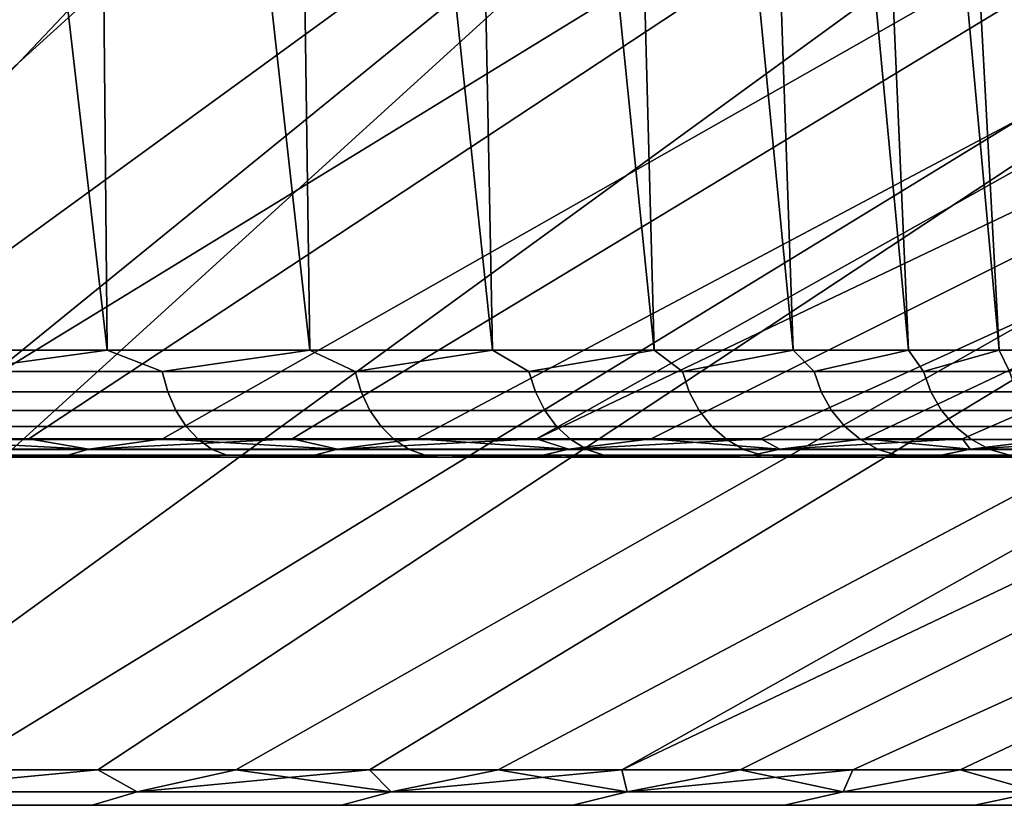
# Model space of a CAD drawing. Header units: metres. Extents: x -109 to 109, y -100 to 76.
# Tile 321 of 337: x 85.75 to 89.94, y 38.83 to 42.16. Entities that reach past the tile are written whole.
import ezdxf

# ---------------------------------------------------------------- set-up
doc = ezdxf.new("R2010")
doc.units = ezdxf.units.M
doc.layers.add('solid_21062310', color=7, linetype='CONTINUOUS')

msp = doc.modelspace()

# ---------------------------------------------------------------- linework, layer by layer
at = {"layer": 'solid_21062310'}
for points in [[(87.470863, 45.414608, -27.953287), (85.351227, 45.414608, -28.694981), (81.369087, 40.378399, -15.442795), (82.038055, 40.378399, -15.215711)], [(85.351219, 45.414608, 28.694983), (87.470848, 45.414608, 27.953293), (82.038055, 40.378399, 15.215711), (81.369087, 40.378399, 15.442795)], [(82.483429, 40.335075, -14.890336), (82.696487, 40.378399, -14.959662), (87.470863, 45.414608, -27.953287), (82.038055, 40.378399, -15.215711)], [(82.483429, 40.335075, 14.890336), (82.038055, 40.378399, 15.215711), (87.470848, 45.414608, 27.953293), (82.696487, 40.378399, 14.959662)], [(89.529152, 45.414608, -27.055265), (87.470863, 45.414608, -27.953287), (82.696487, 40.378399, -14.959662), (83.343117, 40.378399, -14.675138)], [(87.470848, 45.414608, 27.953293), (89.529121, 45.414608, 27.055279), (83.343117, 40.378399, 14.675138), (82.696487, 40.378399, 14.959662)], [(83.724663, 40.335075, -14.329264), (83.97673, 40.378399, -14.362676), (89.529152, 45.414608, -27.055265), (83.343117, 40.378399, -14.675138)], [(83.724663, 40.335075, 14.329264), (83.343117, 40.378399, 14.675138), (89.529121, 45.414608, 27.055279), (83.97673, 40.378399, 14.362676)], [(91.514557, 45.414608, -26.005945), (89.529152, 45.414608, -27.055265), (83.97673, 40.378399, -14.362676), (84.596107, 40.378399, -14.022872)], [(89.529121, 45.414608, 27.055279), (91.514534, 45.414608, 26.00596), (84.596107, 40.378399, 14.022872), (83.97673, 40.378399, 14.362676)], [(93.415993, 45.414608, -24.811193), (91.514557, 45.414608, -26.005945), (84.596107, 40.378399, -14.022872), (85.200081, 40.378399, -13.656374)], [(91.514534, 45.414608, 26.00596), (93.415977, 45.414608, 24.811203), (85.200081, 40.378399, 13.656374), (84.596107, 40.378399, 14.022872)], [(93.415993, 45.414608, -24.811193), (85.200081, 40.378399, -13.656374), (85.787491, 40.378399, -13.263879)], [(93.415977, 45.414608, 24.811203), (85.787491, 40.378399, 13.263879), (85.200081, 40.378399, 13.656374)], [(95.222832, 45.414608, -23.477686), (93.415993, 45.414608, -24.811193), (85.787491, 40.378399, -13.263879), (86.357216, 40.378399, -12.846137)], [(93.415977, 45.414608, 24.811203), (95.222816, 45.414608, 23.477695), (86.357216, 40.378399, 12.846137), (85.787491, 40.378399, 13.263879)], [(95.222832, 45.414608, -23.477686), (86.357216, 40.378399, -12.846137), (86.90818, 40.378399, -12.403942)], [(95.222816, 45.414608, 23.477695), (86.90818, 40.378399, 12.403942), (86.357216, 40.378399, 12.846137)], [(96.924965, 45.414608, -22.01288), (95.222832, 45.414608, -23.477686), (86.90818, 40.378399, -12.403942), (87.439323, 40.378399, -11.938136)], [(95.222816, 45.414608, 23.477695), (96.92495, 45.414608, 22.012892), (87.439323, 40.378399, 11.938137), (86.90818, 40.378399, 12.403942)], [(96.924965, 45.414608, -22.01288), (87.439323, 40.378399, -11.938136), (87.949646, 40.378399, -11.449606)], [(98.512863, 45.414608, 20.42498), (87.949646, 40.378399, 11.449607), (87.439323, 40.378399, 11.938137), (96.92495, 45.414608, 22.012892)], [(96.924965, 45.414608, -22.01288), (87.949646, 40.378399, -11.449606), (88.438179, 40.378399, -10.939281), (98.512878, 45.414608, -20.424967)], [(88.085617, 40.335075, 11.103917), (87.949646, 40.378399, 11.449607), (98.512863, 45.414608, 20.42498), (88.438179, 40.378399, 10.939282)], [(99.977692, 45.414608, -18.722822), (98.512878, 45.414608, -20.424967), (88.438179, 40.378399, -10.939281), (88.903976, 40.378399, -10.408134)], [(98.512863, 45.414608, 20.42498), (99.977676, 45.414608, 18.722839), (88.903976, 40.378399, 10.408134), (88.438179, 40.378399, 10.939282)], [(88.985558, 40.335075, -10.081386), (89.346169, 40.378399, -9.857174), (99.977692, 45.414608, -18.722822), (88.903976, 40.378399, -10.408134)], [(88.985558, 40.335075, 10.081386), (88.903976, 40.378399, 10.408134), (99.977676, 45.414608, 18.722839), (89.346169, 40.378399, 9.857175)], [(101.311203, 45.414608, -16.915976), (99.977692, 45.414608, -18.722822), (89.346169, 40.378399, -9.857174), (89.763908, 40.378399, -9.287451)], [(99.977676, 45.414608, 18.722839), (101.311195, 45.414608, 16.915985), (89.763908, 40.378399, 9.287452), (89.346169, 40.378399, 9.857175)], [(89.79554, 40.335075, -8.986217), (90.156395, 40.378399, -8.700049), (101.311203, 45.414608, -16.915976), (89.763908, 40.378399, -9.287451)], [(89.79554, 40.335075, 8.986217), (89.763908, 40.378399, 9.287452), (101.311195, 45.414608, 16.915985), (90.156395, 40.378399, 8.700049)], [(85.179771, 40.756424, 10.884083), (86.120468, 40.756424, 10.062218), (85.629585, 45, 10.012316), (85.156197, 45, 10.424006)], [(86.120468, 40.756424, -10.062218), (85.179764, 40.756424, -10.884083), (85.156197, 45, -10.424006), (85.629585, 45, -10.012316)], [(86.120468, 40.756424, 10.062218), (86.081299, 45, 9.581297), (85.629585, 45, 10.012316)], [(86.120468, 40.756424, -10.062218), (85.629585, 45, -10.012316), (86.081299, 45, -9.581297)], [(86.120468, 40.756424, 10.062218), (86.983711, 40.756424, 9.159338), (86.512314, 45, 9.129586), (86.081299, 45, 9.581297)], [(86.983711, 40.756424, -9.159338), (86.120468, 40.756424, -10.062218), (86.081299, 45, -9.581297), (86.512314, 45, -9.129586)], [(86.983711, 40.756424, 9.159338), (86.924004, 45, 8.656198), (86.512314, 45, 9.129586)], [(86.983711, 40.756424, -9.159338), (86.512314, 45, -9.129586), (86.924004, 45, -8.656198)], [(86.983711, 40.756424, 9.159338), (87.762543, 40.756424, 8.182714), (87.313828, 45, 8.164229), (86.924004, 45, 8.656198)], [(87.762543, 40.756424, -8.182714), (86.983711, 40.756424, -9.159338), (86.924004, 45, -8.656198), (87.313828, 45, -8.164229)], [(87.762543, 40.756424, 8.182714), (87.679245, 45, 7.656782), (87.313828, 45, 8.164229)], [(87.762543, 40.756424, -8.182714), (87.313828, 45, -8.164229), (87.679245, 45, -7.656782)], [(87.762543, 40.756424, 8.182714), (88.450691, 40.756424, 7.140206), (88.019524, 45, 7.134358), (87.679245, 45, 7.656782)], [(88.450691, 40.756424, -7.140206), (87.762543, 40.756424, -8.182714), (87.679245, 45, -7.656782), (88.019524, 45, -7.134358)], [(88.450691, 40.756424, 7.140206), (88.336868, 45, 6.593907), (88.019524, 45, 7.134358)], [(88.450691, 40.756424, -7.140206), (88.019524, 45, -7.134358), (88.336868, 45, -6.593907)], [(88.450691, 40.756424, 7.140206), (89.042625, 40.756424, 6.04021), (88.629608, 45, 6.038623), (88.336868, 45, 6.593907)], [(89.042625, 40.756424, -6.04021), (88.450691, 40.756424, -7.140206), (88.336868, 45, -6.593907), (88.629608, 45, -6.038623)], [(89.042625, 40.756424, 6.04021), (88.895882, 45, 5.471988), (88.629608, 45, 6.038623)], [(89.042625, 40.756424, -6.04021), (88.629608, 45, -6.038623), (88.895882, 45, -5.471988)], [(89.042625, 40.756424, 6.04021), (89.533577, 40.756424, 4.891582), (89.134377, 45, 4.896196), (88.895882, 45, 5.471988)], [(89.533577, 40.756424, -4.891582), (89.042625, 40.756424, -6.04021), (88.895882, 45, -5.471988), (89.134377, 45, -4.896196)], [(89.533577, 40.756424, 4.891582), (89.346794, 45, 4.307123), (89.134377, 45, 4.896196)], [(89.533577, 40.756424, -4.891582), (89.134377, 45, -4.896196), (89.346794, 45, -4.307123)], [(89.533577, 40.756424, 4.891582), (89.919586, 40.756424, 3.703568), (89.532494, 45, 3.707311), (89.346794, 45, 4.307123)], [(89.919586, 40.756424, -3.703569), (89.533577, 40.756424, -4.891582), (89.346794, 45, -4.307123), (89.532494, 45, -3.707311)], [(89.919586, 40.756424, 3.703568), (89.690308, 45, 3.10061), (89.532494, 45, 3.707311)], [(89.919586, 40.756424, -3.703569), (89.532494, 45, -3.707311), (89.690308, 45, -3.10061)], [(89.919586, 40.756424, 3.703568), (90.197548, 40.756424, 2.485737), (89.819115, 45, 2.490689), (89.690308, 45, 3.10061)], [(90.197548, 40.756424, -2.485737), (89.919586, 40.756424, -3.703569), (89.690308, 45, -3.10061), (89.819115, 45, -2.490689)], [(90.197548, 40.756424, 2.485737), (89.919258, 45, 1.876426), (89.819115, 45, 2.490689)], [(90.197548, 40.756424, -2.485737), (89.819115, 45, -2.490689), (89.919258, 45, -1.876426)], [(90.197548, 40.756424, 2.485737), (90.365219, 40.756424, 1.247892), (89.991119, 45, 1.256556), (89.919258, 45, 1.876426)], [(90.365219, 40.756424, -1.247892), (90.197548, 40.756424, -2.485737), (89.919258, 45, -1.876426), (89.991119, 45, -1.256556)], [(85.502457, 44.00507, -29.185215), (87.658295, 44.00507, -28.430853), (82.213516, 38.968861, -15.697803), (81.523354, 38.968861, -15.932083)], [(87.65831, 44.00507, 28.430847), (85.502472, 44.00507, 29.185209), (81.523361, 38.968861, 15.932079), (82.213524, 38.968861, 15.697801)], [(87.658295, 44.00507, -28.430853), (82.892807, 38.968861, -15.433643), (82.213516, 38.968861, -15.697803)], [(87.65831, 44.00507, 28.430847), (82.213524, 38.968861, 15.697801), (82.892815, 38.968861, 15.43364)], [(87.658295, 44.00507, -28.430853), (89.751732, 44.00507, -27.517494), (83.559929, 38.968861, -15.140104), (82.892807, 38.968861, -15.433643)], [(89.751755, 44.00507, 27.517487), (87.65831, 44.00507, 28.430847), (82.892815, 38.968861, 15.43364), (83.559937, 38.968861, 15.1401)], [(89.751732, 44.00507, -27.517494), (84.213608, 38.968861, -14.817744), (83.559929, 38.968861, -15.140104)], [(89.751755, 44.00507, 27.517487), (83.559937, 38.968861, 15.1401), (84.213615, 38.968861, 14.81774)], [(89.751732, 44.00507, -27.517494), (91.771072, 44.00507, -26.450243), (84.852608, 38.968861, -14.467178), (84.213608, 38.968861, -14.817744)], [(91.771088, 44.00507, 26.450235), (89.751755, 44.00507, 27.517487), (84.213615, 38.968861, 14.81774), (84.852615, 38.968861, 14.467174)], [(91.771072, 44.00507, -26.450243), (93.705002, 44.00507, -25.235071), (85.475708, 38.968861, -14.089073), (84.852608, 38.968861, -14.467178)], [(93.705017, 44.00507, 25.23506), (91.771088, 44.00507, 26.450235), (84.852615, 38.968861, 14.467174), (85.475716, 38.968861, 14.089068)], [(93.705002, 44.00507, -25.235071), (86.081718, 38.968861, -13.684149), (85.475708, 38.968861, -14.089073)], [(93.705017, 44.00507, 25.23506), (85.475716, 38.968861, 14.089068), (86.081734, 38.968861, 13.684143)], [(93.705002, 44.00507, -25.235071), (95.542717, 44.00507, -23.878775), (86.669495, 38.968861, -13.253177), (86.081718, 38.968861, -13.684149)], [(95.542732, 44.00507, 23.878763), (93.705017, 44.00507, 25.23506), (86.081734, 38.968861, 13.684143), (86.669502, 38.968861, 13.253171)], [(95.542717, 44.00507, -23.878775), (87.237907, 38.968861, -12.796976), (86.669495, 38.968861, -13.253177)], [(95.542732, 44.00507, 23.878763), (86.669502, 38.968861, 13.253171), (87.237915, 38.968861, 12.79697)], [(95.542717, 44.00507, -23.878775), (97.273933, 44.00507, -22.388941), (87.785889, 38.968861, -12.316417), (87.237907, 38.968861, -12.796976)], [(97.273949, 44.00507, 22.388929), (95.542732, 44.00507, 23.878763), (87.237915, 38.968861, 12.79697), (87.785896, 38.968861, 12.31641)], [(98.888977, 44.00507, -20.773897), (88.312378, 38.968861, -11.812412), (87.785889, 38.968861, -12.316417), (97.273933, 44.00507, -22.388941)], [(97.273949, 44.00507, 22.388929), (87.785896, 38.968861, 12.31641), (88.312386, 38.968861, 11.812405)], [(98.888977, 44.00507, -20.773897), (88.816383, 38.968861, -11.285922), (88.312378, 38.968861, -11.812412)], [(97.273949, 44.00507, 22.388929), (88.312386, 38.968861, 11.812405), (88.816391, 38.968861, 11.285914), (98.888985, 44.00507, 20.773884)], [(98.888977, 44.00507, -20.773897), (100.378807, 44.00507, -19.042673), (89.296944, 38.968861, -10.737949), (88.816383, 38.968861, -11.285922)], [(100.378822, 44.00507, 19.04266), (98.888985, 44.00507, 20.773884), (88.816391, 38.968861, 11.285914), (89.296951, 38.968861, 10.737942)], [(100.378807, 44.00507, -19.042673), (89.753143, 38.968861, -10.169537), (89.296944, 38.968861, -10.737949)], [(100.378822, 44.00507, 19.04266), (89.296951, 38.968861, 10.737942), (89.753151, 38.968861, 10.169529)], [(100.378807, 44.00507, -19.042673), (101.7351, 44.00507, -17.204958), (90.18412, 38.968861, -9.581766), (89.753143, 38.968861, -10.169537)], [(101.735115, 44.00507, 17.204943), (100.378822, 44.00507, 19.04266), (89.753151, 38.968861, 10.169529), (90.184128, 38.968861, 9.581758)], [(85.459068, 40.665329, -10.677005), (85.179764, 40.756424, -10.884083), (86.120468, 40.756424, -10.062218)], [(85.459068, 40.665329, 10.677005), (86.120468, 40.756424, 10.062218), (85.179771, 40.756424, 10.884083)], [(85.459068, 40.665329, -10.677005), (86.120468, 40.756424, -10.062218), (86.355537, 40.665329, -9.855541)], [(86.355537, 40.665329, 9.855541), (86.120468, 40.756424, 10.062218), (85.459068, 40.665329, 10.677005)], [(86.355537, 40.665329, -9.855541), (86.120468, 40.756424, -10.062218), (86.983711, 40.756424, -9.159338)], [(86.355537, 40.665329, 9.855541), (86.983711, 40.756424, 9.159338), (86.120468, 40.756424, 10.062218)], [(86.355537, 40.665329, -9.855541), (86.983711, 40.756424, -9.159338), (87.177002, 40.665329, -8.959071)], [(87.177002, 40.665329, 8.959071), (86.983711, 40.756424, 9.159338), (86.355537, 40.665329, 9.855541)], [(87.177002, 40.665329, -8.959071), (86.983711, 40.756424, -9.159338), (87.762543, 40.756424, -8.182714)], [(87.177002, 40.665329, 8.959071), (87.762543, 40.756424, 8.182714), (86.983711, 40.756424, 9.159338)], [(87.177002, 40.665329, -8.959071), (87.762543, 40.756424, -8.182714), (87.917213, 40.665329, -7.994416)], [(87.917213, 40.665329, 7.994416), (87.762543, 40.756424, 8.182714), (87.177002, 40.665329, 8.959071)], [(87.917213, 40.665329, -7.994416), (87.762543, 40.756424, -8.182714), (88.450691, 40.756424, -7.140206)], [(87.917213, 40.665329, 7.994416), (88.450691, 40.756424, 7.140206), (87.762543, 40.756424, 8.182714)], [(87.917213, 40.665329, -7.994416), (88.450691, 40.756424, -7.140206), (88.570526, 40.665329, -6.96892)], [(88.570526, 40.665329, 6.96892), (88.450691, 40.756424, 7.140206), (87.917213, 40.665329, 7.994416)], [(88.570526, 40.665329, -6.96892), (88.450691, 40.756424, -7.140206), (89.042625, 40.756424, -6.04021)], [(88.570526, 40.665329, 6.96892), (89.042625, 40.756424, 6.04021), (88.450691, 40.756424, 7.140206)], [(88.570526, 40.665329, -6.96892), (89.042625, 40.756424, -6.04021), (89.131973, 40.665329, -5.890386)], [(89.131973, 40.665329, 5.890386), (89.042625, 40.756424, 6.04021), (88.570526, 40.665329, 6.96892)], [(89.131973, 40.665329, -5.890386), (89.042625, 40.756424, -6.04021), (89.533577, 40.756424, -4.891582)], [(89.131973, 40.665329, 5.890386), (89.533577, 40.756424, 4.891582), (89.042625, 40.756424, 6.04021)], [(89.131973, 40.665329, -5.890386), (89.533577, 40.756424, -4.891582), (89.597282, 40.665329, -4.767022)], [(89.597282, 40.665329, 4.767022), (89.533577, 40.756424, 4.891582), (89.131973, 40.665329, 5.890386)], [(89.597282, 40.665329, -4.767022), (89.533577, 40.756424, -4.891582), (89.919586, 40.756424, -3.703569)], [(89.597282, 40.665329, 4.767022), (89.919586, 40.756424, 3.703568), (89.533577, 40.756424, 4.891582)], [(89.597282, 40.665329, -4.767022), (89.919586, 40.756424, -3.703569), (89.962921, 40.665329, -3.607378)], [(89.962921, 40.665329, 3.607378), (89.919586, 40.756424, 3.703568), (89.597282, 40.665329, 4.767022)], [(89.962921, 40.665329, -3.607378), (89.919586, 40.756424, -3.703569), (90.197548, 40.756424, -2.485737)], [(89.962921, 40.665329, 3.607378), (90.197548, 40.756424, 2.485737), (89.919586, 40.756424, 3.703568)], [(86.355537, 40.665329, 9.855541), (85.459068, 40.665329, 10.677005), (85.480362, 40.578773, 10.702381), (86.378967, 40.578773, 9.878965)], [(85.459068, 40.665329, -10.677005), (86.355537, 40.665329, -9.855541), (86.378967, 40.578773, -9.878965), (85.480362, 40.578773, -10.702381)], [(87.177002, 40.665329, 8.959071), (86.355537, 40.665329, 9.855541), (86.378967, 40.578773, 9.878965), (87.202385, 40.578773, 8.980365)], [(86.355537, 40.665329, -9.855541), (87.177002, 40.665329, -8.959071), (87.202385, 40.578773, -8.980365), (86.378967, 40.578773, -9.878965)], [(87.917213, 40.665329, 7.994416), (87.177002, 40.665329, 8.959071), (87.202385, 40.578773, 8.980365), (87.944344, 40.578773, 8.013417)], [(87.177002, 40.665329, -8.959071), (87.917213, 40.665329, -7.994416), (87.944344, 40.578773, -8.013417), (87.202385, 40.578773, -8.980365)], [(88.570526, 40.665329, 6.96892), (87.917213, 40.665329, 7.994416), (87.944344, 40.578773, 8.013417), (88.599213, 40.578773, 6.985484)], [(87.917213, 40.665329, -7.994416), (88.570526, 40.665329, -6.96892), (88.599213, 40.578773, -6.985484), (87.944344, 40.578773, -8.013417)], [(89.131973, 40.665329, 5.890386), (88.570526, 40.665329, 6.96892), (88.599213, 40.578773, 6.985484), (89.161995, 40.578773, 5.904386)], [(88.570526, 40.665329, -6.96892), (89.131973, 40.665329, -5.890386), (89.161995, 40.578773, -5.904386), (88.599213, 40.578773, -6.985484)], [(89.597282, 40.665329, 4.767022), (89.131973, 40.665329, 5.890386), (89.161995, 40.578773, 5.904386), (89.628418, 40.578773, 4.778352)], [(89.131973, 40.665329, -5.890386), (89.597282, 40.665329, -4.767022), (89.628418, 40.578773, -4.778352), (89.161995, 40.578773, -5.904386)], [(89.962921, 40.665329, 3.607378), (89.597282, 40.665329, 4.767022), (89.628418, 40.578773, 4.778352), (89.994919, 40.578773, 3.615952)], [(89.597282, 40.665329, -4.767022), (89.962921, 40.665329, -3.607378), (89.994919, 40.578773, -3.615952), (89.628418, 40.578773, -4.778352)], [(86.378967, 40.578773, 9.878965), (85.480362, 40.578773, 10.702381), (85.511559, 40.499817, 10.73956), (86.413284, 40.499817, 9.913283)], [(85.480362, 40.578773, -10.702381), (86.378967, 40.578773, -9.878965), (86.413284, 40.499817, -9.913283), (85.511559, 40.499817, -10.73956)], [(87.202385, 40.578773, 8.980365), (86.378967, 40.578773, 9.878965), (86.413284, 40.499817, 9.913283), (87.239563, 40.499817, 9.011561)], [(86.378967, 40.578773, -9.878965), (87.202385, 40.578773, -8.980365), (87.239563, 40.499817, -9.011561), (86.413284, 40.499817, -9.913283)], [(87.944344, 40.578773, 8.013417), (87.202385, 40.578773, 8.980365), (87.239563, 40.499817, 9.011561), (87.9841, 40.499817, 8.041255)], [(87.202385, 40.578773, -8.980365), (87.944344, 40.578773, -8.013417), (87.9841, 40.499817, -8.041255), (87.239563, 40.499817, -9.011561)], [(88.599213, 40.578773, 6.985484), (87.944344, 40.578773, 8.013417), (87.9841, 40.499817, 8.041255), (88.641243, 40.499817, 7.00975)], [(87.944344, 40.578773, -8.013417), (88.599213, 40.578773, -6.985484), (88.641243, 40.499817, -7.00975), (87.9841, 40.499817, -8.041255)], [(89.161995, 40.578773, 5.904386), (88.599213, 40.578773, 6.985484), (88.641243, 40.499817, 7.00975), (89.205986, 40.499817, 5.924897)], [(88.599213, 40.578773, -6.985484), (89.161995, 40.578773, -5.904386), (89.205986, 40.499817, -5.924897), (88.641243, 40.499817, -7.00975)], [(89.628418, 40.578773, 4.778352), (89.161995, 40.578773, 5.904386), (89.205986, 40.499817, 5.924897), (89.674019, 40.499817, 4.794951)], [(89.161995, 40.578773, -5.904386), (89.628418, 40.578773, -4.778352), (89.674019, 40.499817, -4.794951), (89.205986, 40.499817, -5.924897)], [(89.994919, 40.578773, 3.615952), (89.628418, 40.578773, 4.778352), (89.674019, 40.499817, 4.794951), (90.041794, 40.499817, 3.628514)], [(89.628418, 40.578773, -4.778352), (89.994919, 40.578773, -3.615952), (90.041794, 40.499817, -3.628514), (89.674019, 40.499817, -4.794951)], [(86.413284, 40.499817, 9.913283), (85.511559, 40.499817, 10.73956), (85.55159, 40.431175, 10.787264), (86.457314, 40.431175, 9.957316)], [(85.511559, 40.499817, -10.73956), (86.413284, 40.499817, -9.913283), (86.457314, 40.431175, -9.957316), (85.55159, 40.431175, -10.787264)], [(87.239563, 40.499817, 9.011561), (86.413284, 40.499817, 9.913283), (86.457314, 40.431175, 9.957316), (87.287262, 40.431175, 9.051589)], [(86.413284, 40.499817, -9.913283), (87.239563, 40.499817, -9.011561), (87.287262, 40.431175, -9.051589), (86.457314, 40.431175, -9.957316)], [(87.9841, 40.499817, 8.041255), (87.239563, 40.499817, 9.011561), (87.287262, 40.431175, 9.051589), (88.03511, 40.431175, 8.076973)], [(87.239563, 40.499817, -9.011561), (87.9841, 40.499817, -8.041255), (88.03511, 40.431175, -8.076973), (87.287262, 40.431175, -9.051589)], [(88.641243, 40.499817, 7.00975), (87.9841, 40.499817, 8.041255), (88.03511, 40.431175, 8.076973), (88.695175, 40.431175, 7.040886)], [(87.9841, 40.499817, -8.041255), (88.641243, 40.499817, -7.00975), (88.695175, 40.431175, -7.040886), (88.03511, 40.431175, -8.076973)], [(89.205986, 40.499817, 5.924897), (88.641243, 40.499817, 7.00975), (88.695175, 40.431175, 7.040886), (89.262421, 40.431175, 5.951214)], [(88.641243, 40.499817, -7.00975), (89.205986, 40.499817, -5.924897), (89.262421, 40.431175, -5.951214), (88.695175, 40.431175, -7.040886)], [(89.674019, 40.499817, 4.794951), (89.205986, 40.499817, 5.924897), (89.262421, 40.431175, 5.951214), (89.732536, 40.431175, 4.81625)], [(89.205986, 40.499817, -5.924897), (89.674019, 40.499817, -4.794951), (89.732536, 40.431175, -4.81625), (89.262421, 40.431175, -5.951214)], [(90.041794, 40.499817, 3.628514), (89.674019, 40.499817, 4.794951), (89.732536, 40.431175, 4.81625), (90.101944, 40.431175, 3.644631)], [(89.674019, 40.499817, -4.794951), (90.041794, 40.499817, -3.628514), (90.101944, 40.431175, -3.644631), (89.732536, 40.431175, -4.81625)], [(86.457314, 40.431175, 9.957316), (85.55159, 40.431175, 10.787264), (85.599075, 40.375202, 10.843852), (86.509552, 40.375202, 10.009551)], [(85.55159, 40.431175, -10.787264), (86.457314, 40.431175, -9.957316), (86.509552, 40.375202, -10.009551), (85.599075, 40.375202, -10.843852)], [(87.287262, 40.431175, 9.051589), (86.457314, 40.431175, 9.957316), (86.509552, 40.375202, 10.009551), (87.343849, 40.375202, 9.099072)], [(86.457314, 40.431175, -9.957316), (87.287262, 40.431175, -9.051589), (87.343849, 40.375202, -9.099072), (86.509552, 40.375202, -10.009551)], [(88.03511, 40.431175, 8.076973), (87.287262, 40.431175, 9.051589), (87.343849, 40.375202, 9.099072), (88.095627, 40.375202, 8.119344)], [(87.287262, 40.431175, -9.051589), (88.03511, 40.431175, -8.076973), (88.095627, 40.375202, -8.119344), (87.343849, 40.375202, -9.099072)], [(88.695175, 40.431175, 7.040886), (88.03511, 40.431175, 8.076973), (88.095627, 40.375202, 8.119344), (88.759148, 40.375202, 7.077822)], [(88.03511, 40.431175, -8.076973), (88.695175, 40.431175, -7.040886), (88.759148, 40.375202, -7.077822), (88.095627, 40.375202, -8.119344)], [(89.262421, 40.431175, 5.951214), (88.695175, 40.431175, 7.040886), (88.759148, 40.375202, 7.077822), (89.329369, 40.375202, 5.982433)], [(88.695175, 40.431175, -7.040886), (89.262421, 40.431175, -5.951214), (89.329369, 40.375202, -5.982433), (88.759148, 40.375202, -7.077822)], [(89.732536, 40.431175, 4.81625), (89.262421, 40.431175, 5.951214), (89.329369, 40.375202, 5.982433), (89.801956, 40.375202, 4.841515)], [(89.262421, 40.431175, -5.951214), (89.732536, 40.431175, -4.81625), (89.801956, 40.375202, -4.841515), (89.329369, 40.375202, -5.982433)], [(90.101944, 40.431175, 3.644631), (89.732536, 40.431175, 4.81625), (89.801956, 40.375202, 4.841515), (90.173302, 40.375202, 3.66375)], [(89.732536, 40.431175, -4.81625), (90.101944, 40.431175, -3.644631), (90.173302, 40.375202, -3.66375), (89.801956, 40.375202, -4.841515)], [(84.913841, 40.335075, -13.664948), (86.042397, 40.335075, -12.902176), (85.200081, 40.378399, -13.656374)], [(84.913841, 40.335075, 13.664948), (85.200081, 40.378399, 13.656374), (85.787491, 40.378399, 13.263879)], [(86.042397, 40.335075, 12.902176), (84.913841, 40.335075, 13.664948), (85.787491, 40.378399, 13.263879)], [(86.042397, 40.335075, -12.902176), (85.787491, 40.378399, -13.263879), (85.200081, 40.378399, -13.656374)], [(86.042397, 40.335075, -12.902176), (86.357216, 40.378399, -12.846137), (85.787491, 40.378399, -13.263879)], [(86.042397, 40.335075, 12.902176), (85.787491, 40.378399, 13.263879), (86.357216, 40.378399, 12.846137)], [(86.042397, 40.335075, -12.902176), (87.102203, 40.335075, -12.046444), (86.357216, 40.378399, -12.846137)], [(86.042397, 40.335075, 12.902176), (86.357216, 40.378399, 12.846137), (86.90818, 40.378399, 12.403942)], [(87.102203, 40.335075, 12.046444), (86.042397, 40.335075, 12.902176), (86.90818, 40.378399, 12.403942)], [(87.102203, 40.335075, -12.046444), (86.90818, 40.378399, -12.403942), (86.357216, 40.378399, -12.846137)], [(87.102203, 40.335075, -12.046444), (87.439323, 40.378399, -11.938136), (86.90818, 40.378399, -12.403942)], [(87.102203, 40.335075, 12.046444), (86.90818, 40.378399, 12.403942), (87.439323, 40.378399, 11.938137)], [(87.102203, 40.335075, -12.046444), (88.085617, 40.335075, -11.103917), (87.439323, 40.378399, -11.938136)], [(87.102203, 40.335075, 12.046444), (87.439323, 40.378399, 11.938137), (87.949646, 40.378399, 11.449607)], [(88.085617, 40.335075, 11.103917), (87.102203, 40.335075, 12.046444), (87.949646, 40.378399, 11.449607)], [(88.085617, 40.335075, -11.103917), (87.949646, 40.378399, -11.449606), (87.439323, 40.378399, -11.938136)], [(88.085617, 40.335075, -11.103917), (88.438179, 40.378399, -10.939281), (87.949646, 40.378399, -11.449606)], [(88.085617, 40.335075, -11.103917), (88.985558, 40.335075, -10.081386), (88.438179, 40.378399, -10.939281)], [(88.085617, 40.335075, 11.103917), (88.438179, 40.378399, 10.939282), (88.903976, 40.378399, 10.408134)], [(88.985558, 40.335075, 10.081386), (88.085617, 40.335075, 11.103917), (88.903976, 40.378399, 10.408134)], [(88.985558, 40.335075, -10.081386), (88.903976, 40.378399, -10.408134), (88.438179, 40.378399, -10.939281)], [(88.985558, 40.335075, -10.081386), (89.79554, 40.335075, -8.986217), (89.346169, 40.378399, -9.857174)], [(88.985558, 40.335075, 10.081386), (89.346169, 40.378399, 9.857175), (89.763908, 40.378399, 9.287452)], [(89.79554, 40.335075, 8.986217), (88.985558, 40.335075, 10.081386), (89.763908, 40.378399, 9.287452)], [(89.79554, 40.335075, -8.986217), (89.763908, 40.378399, -9.287451), (89.346169, 40.378399, -9.857174)], [(89.79554, 40.335075, -8.986217), (90.509727, 40.335075, -7.826304), (90.156395, 40.378399, -8.700049)], [(89.79554, 40.335075, 8.986217), (90.156395, 40.378399, 8.700049), (90.522888, 40.378399, 8.096087)], [(90.509727, 40.335075, 7.826304), (89.79554, 40.335075, 8.986217), (90.522888, 40.378399, 8.096087)], [(85.953781, 40.308788, 12.782359), (84.835709, 40.308788, 13.538047), (84.913841, 40.335075, 13.664948), (86.042397, 40.335075, 12.902176)], [(84.835709, 40.308788, -13.538047), (85.953781, 40.308788, -12.782359), (86.042397, 40.335075, -12.902176), (84.913841, 40.335075, -13.664948)], [(86.509552, 40.375202, 10.009551), (85.599075, 40.375202, 10.843852), (85.652382, 40.333828, 10.907382), (86.568192, 40.333828, 10.068193)], [(85.599075, 40.375202, -10.843852), (86.509552, 40.375202, -10.009551), (86.568192, 40.333828, -10.068193), (85.652382, 40.333828, -10.907382)], [(86.568192, 40.333828, 10.068193), (85.652382, 40.333828, 10.907382), (85.709679, 40.308472, 10.97567), (86.631226, 40.308472, 10.131227)], [(85.652382, 40.333828, -10.907382), (86.568192, 40.333828, -10.068193), (86.631226, 40.308472, -10.131227), (85.709679, 40.308472, -10.97567)], [(87.003746, 40.308788, 11.934573), (85.953781, 40.308788, 12.782359), (86.042397, 40.335075, 12.902176), (87.102203, 40.335075, 12.046444)], [(85.953781, 40.308788, -12.782359), (87.003746, 40.308788, -11.934573), (87.102203, 40.335075, -12.046444), (86.042397, 40.335075, -12.902176)], [(87.343849, 40.375202, 9.099072), (86.509552, 40.375202, 10.009551), (86.568192, 40.333828, 10.068193), (87.407379, 40.333828, 9.15238)], [(86.509552, 40.375202, -10.009551), (87.343849, 40.375202, -9.099072), (87.407379, 40.333828, -9.15238), (86.568192, 40.333828, -10.068193)], [(87.407379, 40.333828, 9.15238), (86.568192, 40.333828, 10.068193), (86.631226, 40.308472, 10.131227), (87.47567, 40.308472, 9.209681)], [(86.568192, 40.333828, -10.068193), (87.407379, 40.333828, -9.15238), (87.47567, 40.308472, -9.209681), (86.631226, 40.308472, -10.131227)], [(87.978027, 40.308788, 11.000799), (87.003746, 40.308788, 11.934573), (87.102203, 40.335075, 12.046444), (88.085617, 40.335075, 11.103917)], [(87.003746, 40.308788, -11.934573), (87.978027, 40.308788, -11.000799), (88.085617, 40.335075, -11.103917), (87.102203, 40.335075, -12.046444)], [(88.095627, 40.375202, 8.119344), (87.343849, 40.375202, 9.099072), (87.407379, 40.333828, 9.15238), (88.163559, 40.333828, 8.166911)], [(87.343849, 40.375202, -9.099072), (88.095627, 40.375202, -8.119344), (88.163559, 40.333828, -8.166911), (87.407379, 40.333828, -9.15238)], [(88.163559, 40.333828, 8.166911), (87.407379, 40.333828, 9.15238), (87.47567, 40.308472, 9.209681), (88.23658, 40.308472, 8.218042)], [(87.407379, 40.333828, -9.15238), (88.163559, 40.333828, -8.166911), (88.23658, 40.308472, -8.218042), (87.47567, 40.308472, -9.209681)], [(88.869614, 40.308788, 9.987763), (87.978027, 40.308788, 11.000799), (88.085617, 40.335075, 11.103917), (88.985558, 40.335075, 10.081386)], [(87.978027, 40.308788, -11.000799), (88.869614, 40.308788, -9.987763), (88.985558, 40.335075, -10.081386), (88.085617, 40.335075, -11.103917)], [(88.759148, 40.375202, 7.077822), (88.095627, 40.375202, 8.119344), (88.163559, 40.333828, 8.166911), (88.830971, 40.333828, 7.119287)], [(88.095627, 40.375202, -8.119344), (88.759148, 40.375202, -7.077822), (88.830971, 40.333828, -7.119287), (88.163559, 40.333828, -8.166911)], [(88.830971, 40.333828, 7.119287), (88.163559, 40.333828, 8.166911), (88.23658, 40.308472, 8.218042), (88.908165, 40.308472, 7.163859)], [(88.163559, 40.333828, -8.166911), (88.830971, 40.333828, -7.119287), (88.908165, 40.308472, -7.163859), (88.23658, 40.308472, -8.218042)], [(89.329369, 40.375202, 5.982433), (88.759148, 40.375202, 7.077822), (88.830971, 40.333828, 7.119287), (89.404533, 40.333828, 6.017482)], [(88.759148, 40.375202, -7.077822), (89.329369, 40.375202, -5.982433), (89.404533, 40.333828, -6.017482), (88.830971, 40.333828, -7.119287)], [(89.404533, 40.333828, 6.017482), (88.830971, 40.333828, 7.119287), (88.908165, 40.308472, 7.163859), (89.485321, 40.308472, 6.055156)], [(88.830971, 40.333828, -7.119287), (89.404533, 40.333828, -6.017482), (89.485321, 40.308472, -6.055156), (88.908165, 40.308472, -7.163859)], [(89.672073, 40.308788, 8.902766), (88.869614, 40.308788, 9.987763), (88.985558, 40.335075, 10.081386), (89.79554, 40.335075, 8.986217)], [(88.869614, 40.308788, -9.987763), (89.672073, 40.308788, -8.902766), (89.79554, 40.335075, -8.986217), (88.985558, 40.335075, -10.081386)], [(89.801956, 40.375202, 4.841515), (89.329369, 40.375202, 5.982433), (89.404533, 40.333828, 6.017482), (89.879883, 40.333828, 4.86988)], [(89.329369, 40.375202, -5.982433), (89.801956, 40.375202, -4.841515), (89.879883, 40.333828, -4.86988), (89.404533, 40.333828, -6.017482)], [(89.879883, 40.333828, 4.86988), (89.404533, 40.333828, 6.017482), (89.485321, 40.308472, 6.055156), (89.963654, 40.308472, 4.900369)], [(89.404533, 40.333828, -6.017482), (89.879883, 40.333828, -4.86988), (89.963654, 40.308472, -4.900369), (89.485321, 40.308472, -6.055156)], [(90.379623, 40.308788, 7.753624), (89.672073, 40.308788, 8.902766), (89.79554, 40.335075, 8.986217), (90.509727, 40.335075, 7.826304)], [(89.672073, 40.308788, -8.902766), (90.379623, 40.308788, -7.753624), (90.509727, 40.335075, -7.826304), (89.79554, 40.335075, -8.986217)], [(90.173302, 40.375202, 3.66375), (89.801956, 40.375202, 4.841515), (89.879883, 40.333828, 4.86988), (90.25341, 40.333828, 3.685215)], [(89.801956, 40.375202, -4.841515), (90.173302, 40.375202, -3.66375), (90.25341, 40.333828, -3.685215), (89.879883, 40.333828, -4.86988)], [(90.25341, 40.333828, 3.685215), (89.879883, 40.333828, 4.86988), (89.963654, 40.308472, 4.900369), (90.339516, 40.308472, 3.708287)], [(89.879883, 40.333828, -4.86988), (90.25341, 40.333828, -3.685215), (90.339516, 40.308472, -3.708287), (89.963654, 40.308472, -4.900369)], [(84.448296, 40.299999, -12.030519), (86.617027, 40.299999, -12.067459), (85.529747, 40.299999, -12.901369), (83.335114, 40.299999, -12.69628)], [(84.448311, 40.299999, 12.030505), (83.335136, 40.299999, 12.696268), (85.529739, 40.299999, 12.901376), (86.61702, 40.299999, 12.067467)], [(84.448296, 40.299999, -12.030519), (85.49353, 40.299999, -11.270837), (86.617027, 40.299999, -12.067459)], [(85.493546, 40.299999, 11.270823), (84.448311, 40.299999, 12.030505), (86.61702, 40.299999, 12.067467), (87.632233, 40.299999, 11.1379)], [(85.953781, 40.308788, 12.782359), (85.529739, 40.299999, 12.901376), (84.835709, 40.308788, 13.538047)], [(84.835709, 40.308788, -13.538047), (85.529747, 40.299999, -12.901369), (85.953781, 40.308788, -12.782359)], [(85.709679, 40.308472, -10.97567), (86.469566, 40.299999, -10.417103), (85.49353, 40.299999, -11.270837)], [(86.469566, 40.299999, -10.417103), (87.63224, 40.299999, -11.137892), (86.617027, 40.299999, -12.067459), (85.49353, 40.299999, -11.270837)], [(85.709679, 40.308472, 10.97567), (85.493546, 40.299999, 11.270823), (86.469589, 40.299999, 10.417086)], [(86.469589, 40.299999, 10.417086), (85.493546, 40.299999, 11.270823), (87.632233, 40.299999, 11.1379)], [(85.953781, 40.308788, 12.782359), (86.61702, 40.299999, 12.067467), (85.529739, 40.299999, 12.901376)], [(85.953781, 40.308788, -12.782359), (85.529747, 40.299999, -12.901369), (86.617027, 40.299999, -12.067459)], [(85.709679, 40.308472, -10.97567), (86.631226, 40.308472, -10.131227), (86.469566, 40.299999, -10.417103)], [(86.631226, 40.308472, 10.131227), (85.709679, 40.308472, 10.97567), (86.469589, 40.299999, 10.417086)], [(87.003746, 40.308788, 11.934573), (86.61702, 40.299999, 12.067467), (85.953781, 40.308788, 12.782359)], [(85.953781, 40.308788, -12.782359), (86.617027, 40.299999, -12.067459), (87.003746, 40.308788, -11.934573)], [(86.631226, 40.308472, -10.131227), (87.362526, 40.299999, -9.482691), (86.469566, 40.299999, -10.417103)], [(87.362526, 40.299999, -9.482691), (88.558548, 40.299999, -10.127753), (87.63224, 40.299999, -11.137892), (86.469566, 40.299999, -10.417103)], [(86.631226, 40.308472, 10.131227), (86.469589, 40.299999, 10.417086), (87.362549, 40.299999, 9.482672)], [(87.362549, 40.299999, 9.482672), (86.469589, 40.299999, 10.417086), (87.632233, 40.299999, 11.1379), (88.55854, 40.299999, 10.127761)], [(87.003746, 40.308788, 11.934573), (87.632233, 40.299999, 11.1379), (86.61702, 40.299999, 12.067467)], [(87.003746, 40.308788, -11.934573), (86.617027, 40.299999, -12.067459), (87.63224, 40.299999, -11.137892)], [(86.631226, 40.308472, -10.131227), (87.47567, 40.308472, -9.209681), (87.362526, 40.299999, -9.482691)], [(87.47567, 40.308472, 9.209681), (86.631226, 40.308472, 10.131227), (87.362549, 40.299999, 9.482672)], [(87.978027, 40.308788, 11.000799), (87.632233, 40.299999, 11.1379), (87.003746, 40.308788, 11.934573)], [(87.003746, 40.308788, -11.934573), (87.63224, 40.299999, -11.137892), (87.978027, 40.308788, -11.000799)], [(87.47567, 40.308472, -9.209681), (88.170258, 40.299999, -8.468278), (87.362526, 40.299999, -9.482691)], [(88.170258, 40.299999, -8.468278), (89.397072, 40.299999, -9.035637), (88.558548, 40.299999, -10.127753), (87.362526, 40.299999, -9.482691)], [(87.47567, 40.308472, 9.209681), (87.362549, 40.299999, 9.482672), (88.170273, 40.299999, 8.468259)], [(88.170273, 40.299999, 8.468259), (87.362549, 40.299999, 9.482672), (88.55854, 40.299999, 10.127761), (89.397064, 40.299999, 9.035644)], [(87.47567, 40.308472, -9.209681), (88.23658, 40.308472, -8.218042), (88.170258, 40.299999, -8.468278)], [(88.23658, 40.308472, 8.218042), (87.47567, 40.308472, 9.209681), (88.170273, 40.299999, 8.468259)], [(87.978027, 40.308788, 11.000799), (88.55854, 40.299999, 10.127761), (87.632233, 40.299999, 11.1379)], [(87.978027, 40.308788, -11.000799), (87.63224, 40.299999, -11.137892), (88.558548, 40.299999, -10.127753)], [(88.869614, 40.308788, 9.987763), (88.55854, 40.299999, 10.127761), (87.978027, 40.308788, 11.000799)], [(87.978027, 40.308788, -11.000799), (88.558548, 40.299999, -10.127753), (88.869614, 40.308788, -9.987763)], [(88.23658, 40.308472, -8.218042), (88.882187, 40.299999, -7.389087), (88.170258, 40.299999, -8.468278)], [(88.882187, 40.299999, -7.389087), (90.134369, 40.299999, -7.879479), (89.397072, 40.299999, -9.035637), (88.170258, 40.299999, -8.468278)], [(88.23658, 40.308472, 8.218042), (88.170273, 40.299999, 8.468259), (88.882202, 40.299999, 7.389069)], [(88.882202, 40.299999, 7.389069), (88.170273, 40.299999, 8.468259), (89.397064, 40.299999, 9.035644), (90.134369, 40.299999, 7.879485)], [(88.23658, 40.308472, -8.218042), (88.908165, 40.308472, -7.163859), (88.882187, 40.299999, -7.389087)], [(88.908165, 40.308472, 7.163859), (88.23658, 40.308472, 8.218042), (88.882202, 40.299999, 7.389069)], [(88.869614, 40.308788, 9.987763), (89.397064, 40.299999, 9.035644), (88.55854, 40.299999, 10.127761)], [(88.869614, 40.308788, -9.987763), (88.558548, 40.299999, -10.127753), (89.397072, 40.299999, -9.035637)], [(89.672073, 40.308788, 8.902766), (89.397064, 40.299999, 9.035644), (88.869614, 40.308788, 9.987763)], [(88.869614, 40.308788, -9.987763), (89.397072, 40.299999, -9.035637), (89.672073, 40.308788, -8.902766)], [(88.908165, 40.308472, -7.163859), (89.495163, 40.299999, -6.247768), (88.882187, 40.299999, -7.389087)], [(89.495163, 40.299999, -6.247768), (90.770378, 40.299999, -6.658187), (90.134369, 40.299999, -7.879479), (88.882187, 40.299999, -7.389087)], [(88.908165, 40.308472, 7.163859), (88.882202, 40.299999, 7.389069), (89.495171, 40.299999, 6.247749)], [(89.495171, 40.299999, 6.247749), (88.882202, 40.299999, 7.389069), (90.134369, 40.299999, 7.879485), (90.770378, 40.299999, 6.658192)], [(88.908165, 40.308472, -7.163859), (89.485321, 40.308472, -6.055156), (89.495163, 40.299999, -6.247768)], [(89.485321, 40.308472, 6.055156), (88.908165, 40.308472, 7.163859), (89.495171, 40.299999, 6.247749)], [(89.672073, 40.308788, 8.902766), (90.134369, 40.299999, 7.879485), (89.397064, 40.299999, 9.035644)], [(89.672073, 40.308788, -8.902766), (89.397072, 40.299999, -9.035637), (90.134369, 40.299999, -7.879479)], [(89.485321, 40.308472, -6.055156), (90.002876, 40.299999, -5.058594), (89.495163, 40.299999, -6.247768)], [(89.485321, 40.308472, -6.055156), (89.963654, 40.308472, -4.900369), (90.002876, 40.299999, -5.058594)], [(89.485321, 40.308472, 6.055156), (89.495171, 40.299999, 6.247749), (90.002884, 40.299999, 5.05857)], [(89.963654, 40.308472, 4.900369), (89.485321, 40.308472, 6.055156), (90.002884, 40.299999, 5.05857)], [(90.002876, 40.299999, -5.058594), (91.296112, 40.299999, -5.390677), (90.770378, 40.299999, -6.658187), (89.495163, 40.299999, -6.247768)], [(90.002884, 40.299999, 5.05857), (89.495171, 40.299999, 6.247749), (90.770378, 40.299999, 6.658192), (91.296112, 40.299999, 5.390682)], [(90.379623, 40.308788, 7.753624), (90.134369, 40.299999, 7.879485), (89.672073, 40.308788, 8.902766)], [(89.672073, 40.308788, -8.902766), (90.134369, 40.299999, -7.879479), (90.379623, 40.308788, -7.753624)], [(85.095299, 38.875549, -13.959657), (85.475708, 38.968861, -14.089073), (86.081718, 38.968861, -13.684149)], [(85.095299, 38.875549, -13.959657), (86.081718, 38.968861, -13.684149), (86.248199, 38.875549, -13.180434)], [(85.095299, 38.875549, 13.959657), (86.248199, 38.875549, 13.180434), (86.081734, 38.968861, 13.684143), (85.475716, 38.968861, 14.089068)], [(86.248199, 38.875549, -13.180434), (86.081718, 38.968861, -13.684149), (86.669495, 38.968861, -13.253177)], [(86.248199, 38.875549, 13.180434), (86.669502, 38.968861, 13.253171), (86.081734, 38.968861, 13.684143)], [(86.248199, 38.875549, -13.180434), (86.669495, 38.968861, -13.253177), (87.237907, 38.968861, -12.796976)], [(86.248199, 38.875549, -13.180434), (87.237907, 38.968861, -12.796976), (87.330856, 38.875549, -12.306247)], [(87.330856, 38.875549, 12.306247), (86.669502, 38.968861, 13.253171), (86.248199, 38.875549, 13.180434)], [(87.330856, 38.875549, 12.306247), (87.237915, 38.968861, 12.79697), (86.669502, 38.968861, 13.253171)], [(87.330856, 38.875549, -12.306247), (87.237907, 38.968861, -12.796976), (87.785889, 38.968861, -12.316417)], [(87.330856, 38.875549, 12.306247), (87.785896, 38.968861, 12.31641), (87.237915, 38.968861, 12.79697)], [(87.330856, 38.875549, -12.306247), (87.785889, 38.968861, -12.316417), (88.312378, 38.968861, -11.812412)], [(87.330856, 38.875549, -12.306247), (88.312378, 38.968861, -11.812412), (88.335487, 38.875549, -11.343392)], [(88.335487, 38.875549, 11.343392), (87.785896, 38.968861, 12.31641), (87.330856, 38.875549, 12.306247)], [(88.335487, 38.875549, 11.343392), (88.312386, 38.968861, 11.812405), (87.785896, 38.968861, 12.31641)], [(88.335487, 38.875549, -11.343392), (88.312378, 38.968861, -11.812412), (88.816383, 38.968861, -11.285922)], [(88.335487, 38.875549, 11.343392), (88.816391, 38.968861, 11.285914), (88.312386, 38.968861, 11.812405)], [(88.335487, 38.875549, -11.343392), (88.816383, 38.968861, -11.285922), (89.296944, 38.968861, -10.737949)], [(88.335487, 38.875549, -11.343392), (89.296944, 38.968861, -10.737949), (89.254837, 38.875549, -10.298809)], [(89.254837, 38.875549, 10.298809), (88.816391, 38.968861, 11.285914), (88.335487, 38.875549, 11.343392)], [(89.254837, 38.875549, 10.298809), (89.296951, 38.968861, 10.737942), (88.816391, 38.968861, 11.285914)], [(89.254837, 38.875549, -10.298809), (89.296944, 38.968861, -10.737949), (89.753143, 38.968861, -10.169537)], [(90.082283, 38.875549, -9.180021), (89.254837, 38.875549, -10.298809), (89.753143, 38.968861, -10.169537), (90.18412, 38.968861, -9.581766)], [(89.254837, 38.875549, 10.298809), (89.753151, 38.968861, 10.169529), (89.296951, 38.968861, 10.737942)], [(90.082283, 38.875549, 9.180021), (89.753151, 38.968861, 10.169529), (89.254837, 38.875549, 10.298809)], [(90.082283, 38.875549, 9.180021), (90.184128, 38.968861, 9.581758), (89.753151, 38.968861, 10.169529)], [(86.248199, 38.875549, 13.180434), (85.095299, 38.875549, 13.959657), (84.92701, 38.818932, 13.686332), (86.057335, 38.818932, 12.922366)], [(85.095299, 38.875549, -13.959657), (86.248199, 38.875549, -13.180434), (86.057335, 38.818932, -12.922366), (84.92701, 38.818932, -13.686332)], [(87.330856, 38.875549, 12.306247), (86.248199, 38.875549, 13.180434), (86.057335, 38.818932, 12.922366), (87.118797, 38.818932, 12.065295)], [(86.248199, 38.875549, -13.180434), (87.330856, 38.875549, -12.306247), (87.118797, 38.818932, -12.065295), (86.057335, 38.818932, -12.922366)], [(88.335487, 38.875549, 11.343392), (87.330856, 38.875549, 12.306247), (87.118797, 38.818932, 12.065295), (88.103752, 38.818932, 11.121293)], [(87.330856, 38.875549, -12.306247), (88.335487, 38.875549, -11.343392), (88.103752, 38.818932, -11.121293), (87.118797, 38.818932, -12.065295)], [(89.254837, 38.875549, 10.298809), (88.335487, 38.875549, 11.343392), (88.103752, 38.818932, 11.121293), (89.005096, 38.818932, 10.097161)], [(88.335487, 38.875549, -11.343392), (89.254837, 38.875549, -10.298809), (89.005096, 38.818932, -10.097161), (88.103752, 38.818932, -11.121293)], [(90.082283, 38.875549, 9.180021), (89.254837, 38.875549, 10.298809), (89.005096, 38.818932, 10.097161), (89.816345, 38.818932, 9.00028)], [(89.254837, 38.875549, -10.298809), (90.082283, 38.875549, -9.180021), (89.816345, 38.818932, -9.00028), (89.005096, 38.818932, -10.097161)], [(90.811874, 38.875549, 7.995092), (90.082283, 38.875549, 9.180021), (89.816345, 38.818932, 9.00028), (90.531654, 38.818932, 7.838552)], [(90.082283, 38.875549, -9.180021), (90.811874, 38.875549, -7.995092), (90.531654, 38.818932, -7.838552), (89.816345, 38.818932, -9.00028)]]:
    msp.add_3dface(points, dxfattribs=at)

doc.saveas('drawing.dxf')
